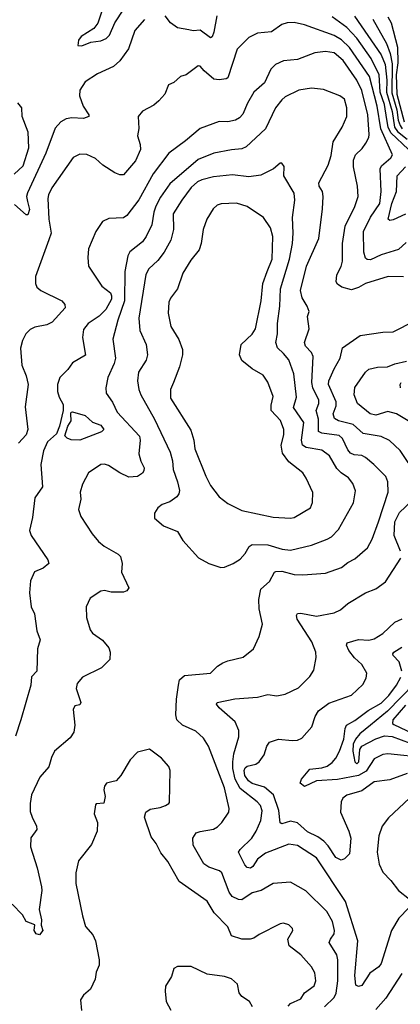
# Model space of a CAD drawing. Extents: x 1995161 to 2088924, y 769148 to 906007.
# Tile 315 of 335: x 2032559 to 2034746, y 883700 to 889362. Entities that reach past the tile are written whole.
import ezdxf

# ---------------------------------------------------------------- set-up
doc = ezdxf.new("R2010")
doc.units = 0

msp = doc.modelspace()

# ---------------------------------------------------------------- linework, layer by layer
at = {"layer": '0CON20XD'}
for points in [[(2033051.8, 889475), (2033008.1, 889341.9), (2032985, 889311.1), (2032911.1, 889265), (2032897.1, 889245), (2032893.3, 889213.3), (2032915, 889212), (2032967.4, 889232.6), (2033025, 889240), (2033055, 889254.5), (2033075, 889273.5), (2033105.6, 889345), (2033156.2, 889423.8)], [(2033275, 889364.2), (2033219.3, 889300.7), (2033184.3, 889195), (2033135, 889125.8), (2033097.6, 889092.4), (2033005, 889052), (2032934.6, 889005.4), (2032903.4, 888956.6), (2032902.2, 888925), (2032922.5, 888865), (2032956, 888815), (2032956.2, 888805), (2032925.4, 888794.6), (2032858.5, 888798.5), (2032825, 888792.5), (2032795, 888775.4), (2032762.2, 888737.8), (2032709.3, 888595), (2032603.4, 888366.6), (2032598.6, 888345), (2032603.3, 888316.7)], [(2033690.8, 889385), (2033675, 889290), (2033665, 889264.3), (2033655, 889258.1), (2033595, 889301.5), (2033555, 889298.5), (2033530, 889305), (2033465, 889315.6), (2033425.6, 889345), (2033395, 889384)], [(2034793.1, 888615), (2034691.6, 888711.6), (2034676.9, 888745), (2034668.8, 888788.8), (2034655.5, 888875), (2034630.9, 888945), (2034625, 889044.5), (2034578.7, 889138.7), (2034495, 889256.8), (2034438.4, 889318.4), (2034355, 889378.6)], [(2034482.8, 889382.8), (2034635, 889160.6), (2034658.3, 889105), (2034668.1, 889015), (2034665.9, 888945), (2034699.7, 888835), (2034711.6, 888745), (2034729.7, 888719.7), (2034784.4, 888674.4)], [(2034587, 889365), (2034665.8, 889225.8), (2034688.3, 889168.3), (2034698.6, 889108.6), (2034697.6, 888942.4), (2034726.3, 888845), (2034734.3, 888785), (2034744.6, 888754.6), (2034756.8, 888735)], [(2034675, 889378.2), (2034694, 889344), (2034729.8, 889205), (2034732.2, 889115), (2034722.5, 889045), (2034724.9, 888935), (2034767.8, 888775)], [(2034779.6, 888080.4), (2034735, 888040.9), (2034635, 888009.7), (2034575, 887982.3), (2034555, 887982.9), (2034545, 887990), (2034535.9, 888025.9), (2034534.7, 888145), (2034573.6, 888226.4), (2034629, 888305), (2034636.3, 888375), (2034629.6, 888505), (2034637.3, 888522.7), (2034665.3, 888544.7), (2034692, 888568), (2034700.6, 888585), (2034632.9, 888735), (2034612.4, 888865), (2034567.9, 889035), (2034453.2, 889203.2), (2034406.9, 889246.9), (2034365, 889272), (2034195, 889332.3), (2034135, 889346.2), (2034095, 889344.5), (2034065, 889335.5), (2034005, 889292.7), (2033925, 889285.5), (2033875, 889260), (2033807.8, 889192.2), (2033755, 889028.8), (2033745, 889022), (2033705, 889017.5), (2033675, 889020), (2033618.2, 889068.2), (2033596, 889095), (2033585, 889097.5), (2033515, 889046.2), (2033482.5, 889035), (2033445, 889002), (2033413, 888987), (2033392.5, 888935), (2033358, 888895), (2033328.7, 888871.3), (2033265, 888836), (2033238.8, 888805), (2033242.7, 888737.3), (2033235.6, 888695), (2033250.9, 888645), (2033252.9, 888615), (2033225, 888550.6), (2033155, 888470), (2033135, 888469.4), (2033105, 888482.2), (2033035.8, 888525), (2032993.6, 888563.6), (2032945, 888587.1), (2032905, 888589.4), (2032865, 888570), (2032743.3, 888395), (2032723.6, 888355), (2032720, 888335), (2032726.2, 888215), (2032740.4, 888135), (2032726.1, 888096.1), (2032650, 887885), (2032648.9, 887845), (2032656.9, 887825), (2032679.2, 887805), (2032801.4, 887745), (2032818.1, 887725), (2032820.8, 887705), (2032745, 887622.5), (2032715, 887608.1), (2032645, 887594.2), (2032619.7, 887580.3), (2032594.3, 887555), (2032575, 887516.7), (2032563.3, 887473.3), (2032571.5, 887375), (2032596.7, 887315), (2032608.2, 887265), (2032590, 887135), (2032605.7, 887005), (2032596.4, 886975), (2032552.5, 886927.5)], [(2034765, 887883.6), (2034675.6, 887885.6), (2034545, 887844.5), (2034505, 887821.5), (2034465, 887808.9), (2034408.8, 887825), (2034385, 887842), (2034378, 887855), (2034381.4, 887895), (2034406.2, 887943.8), (2034413.4, 887973.4), (2034413.2, 888075), (2034428, 888175), (2034485, 888288), (2034503.1, 888345), (2034499.5, 888405), (2034477.1, 888517.1), (2034476, 888555), (2034488.2, 888585), (2034527.4, 888622.6), (2034548.2, 888651.8), (2034565, 888684.2), (2034567, 888703), (2034559.6, 888815), (2034524.8, 888955), (2034495, 889014.6), (2034417.6, 889127.6), (2034365, 889171.1), (2034315, 889180.4), (2034255, 889172.7), (2034155, 889133.6), (2034073.8, 889126.2), (2034028.8, 889105), (2034002.4, 889077.6), (2033965, 888998.6), (2033904.4, 888945), (2033866.9, 888883.1), (2033840.1, 888819.9), (2033821.5, 888798.5), (2033798.8, 888785), (2033755, 888775.5), (2033705, 888777.8), (2033595, 888736.9), (2033510.8, 888665), (2033415, 888594.5), (2033324.8, 888475.2), (2033243.9, 888326.1), (2033174, 888236), (2033155, 888223.3), (2033071.7, 888218.3), (2033035, 888202), (2032995.5, 888144.5), (2032954.4, 888045), (2032950, 887995), (2032954.2, 887945), (2033030.5, 887830.5), (2033080.7, 887790.7), (2033087, 887775), (2033085.6, 887755), (2033054.2, 887695), (2033015, 887657.8), (2032951.9, 887615), (2032925, 887580), (2032919.6, 887535), (2032936.5, 887433.5), (2032861.9, 887388.1), (2032835, 887350), (2032789.4, 887305), (2032776.6, 887263.4), (2032776.4, 887225), (2032785, 887192), (2032809.3, 887149.3), (2032808.2, 887115), (2032787.4, 887025), (2032769.2, 886980.8), (2032718.5, 886935), (2032695, 886883.3), (2032680.9, 886805), (2032688.9, 886675), (2032645, 886612.5), (2032631.3, 886498.7), (2032615.7, 886425), (2032625, 886396.2), (2032720.8, 886255), (2032725.8, 886235), (2032692.8, 886207.2), (2032643, 886187), (2032620, 886135), (2032614.4, 886065.6), (2032624.5, 885985), (2032643.3, 885945), (2032657.8, 885847.8), (2032675.7, 885795), (2032661.9, 885745), (2032657.9, 885615), (2032626.6, 885583.4), (2032622.5, 885535), (2032564.3, 885335.7), (2032535, 885242.5)], [(2034309.6, 883685), (2034365, 883738.9), (2034376.6, 883763.4), (2034387.3, 883835), (2034387.1, 883955), (2034381.5, 883985), (2034337.9, 884055), (2034344.6, 884075), (2034366.2, 884105), (2034366.9, 884125), (2034356.2, 884175), (2034324, 884234), (2034203.1, 884353.1), (2034115, 884402.5), (2034015, 884393.5), (2033945.4, 884354.6), (2033895, 884341.1), (2033835, 884301.4), (2033815, 884302.2), (2033780.3, 884320.3), (2033761.9, 884345), (2033720, 884455), (2033706.5, 884466.5), (2033645, 884488.9), (2033617.2, 884507.2), (2033555.4, 884615), (2033554.4, 884655), (2033572, 884685), (2033595, 884694.4), (2033672.5, 884707.5), (2033695, 884720), (2033720, 884745), (2033760, 884805), (2033762, 884825), (2033735.9, 884945), (2033643.1, 885185), (2033615, 885230.8), (2033570.2, 885270.2), (2033495, 885305.4), (2033462.1, 885335), (2033456.4, 885365), (2033459.1, 885455), (2033470.5, 885535), (2033477.8, 885565), (2033505, 885590.5), (2033655, 885604.5), (2033695.5, 885644.5), (2033725, 885662.9), (2033755, 885675.6), (2033843.6, 885696.4), (2033902, 885745), (2033934, 885815), (2033954, 885885), (2033934.3, 885975), (2033932.9, 886027.1), (2033945, 886088), (2033995, 886130.8), (2034022.5, 886185), (2034030.8, 886189.2), (2034065, 886190), (2034135, 886171.8), (2034185, 886168.8), (2034315, 886178.6), (2034408.3, 886211.7), (2034445, 886240.9), (2034485, 886262.2), (2034556.7, 886325), (2034584.6, 886375), (2034621.1, 886475), (2034675.5, 886645), (2034673.8, 886705), (2034662.2, 886735), (2034594.4, 886805), (2034545, 886844.6), (2034525, 886855.3), (2034480, 886860), (2034460, 886870), (2034445, 886888.5), (2034414.3, 886954.3), (2034395, 886971.8), (2034295, 886983.8), (2034275, 886994.5), (2034276.3, 887065), (2034262.4, 887115), (2034277.1, 887155), (2034277.6, 887175), (2034242.7, 887245), (2034236.4, 887275), (2034244.7, 887424.7), (2034235, 887448.6), (2034201.5, 887485), (2034195.5, 887505), (2034221.5, 887585), (2034213.1, 887655), (2034221.1, 887685), (2034211.1, 887715), (2034182.1, 887762.1), (2034171.8, 887805), (2034206.9, 887945), (2034277.2, 888105), (2034299.1, 888275), (2034302.1, 888345), (2034298.2, 888375), (2034280, 888405), (2034277.3, 888425), (2034330.4, 888525), (2034347.9, 888582.1), (2034359.6, 888660.4), (2034412.2, 888745), (2034438.9, 888805), (2034438.9, 888855), (2034424.5, 888904.5), (2034398.8, 888925), (2034305, 888961.5), (2034235, 888968.9), (2034162.3, 888957.7), (2034085, 888919.6), (2034065, 888902.5), (2034028.5, 888855), (2033971.2, 888735), (2033859.3, 888630.7), (2033835, 888620.4), (2033775, 888614.6), (2033675, 888593.9), (2033585, 888559.1), (2033421.9, 888418.1), (2033367.8, 888342.2), (2033340.9, 888289.1), (2033329.5, 888255), (2033318.3, 888181.7), (2033285.4, 888115), (2033264.5, 888085), (2033192.1, 888027.9), (2033180.4, 888005), (2033163.5, 887915), (2033160.8, 887745), (2033122.4, 887635), (2033094, 887526), (2033109.4, 887415), (2033102.2, 887385), (2033065.5, 887305), (2033053.3, 887245), (2033055.7, 887215), (2033091.9, 887161.9), (2033118.8, 887105), (2033246.5, 886966.5), (2033250.9, 886945), (2033242.8, 886865), (2033254.1, 886824.1), (2033274.2, 886785), (2033271.7, 886768.3)], [(2032526.4, 888475), (2032578.5, 888521.5), (2032610.9, 888625), (2032607.5, 888715), (2032573.4, 888805), (2032571.2, 888855), (2032548.1, 888885)], [(2033715, 886211.4), (2033735, 886214.2), (2033785, 886234.2), (2033825, 886260), (2033855, 886292), (2033876.6, 886333.4), (2033895, 886343.8), (2033985, 886342.8), (2034066.5, 886316.5), (2034115, 886310.7), (2034235, 886339.6), (2034326, 886374), (2034350.9, 886389.1), (2034390.5, 886429.5), (2034476.2, 886583.8), (2034487.6, 886652.4), (2034472.5, 886695), (2034447.3, 886727.3), (2034405, 886756.4), (2034381.2, 886781.2), (2034339.6, 886855), (2034295, 886887.6), (2034205, 886902.6), (2034183.8, 886915), (2034177.6, 886945), (2034192.1, 887045), (2034132.3, 887132.3), (2034148.4, 887191.6), (2034134.6, 887325), (2034105.7, 887405.7), (2034075, 887443.6), (2034039.4, 887475), (2034029.6, 887505), (2034040, 887555), (2034040, 887615), (2034054.2, 887715), (2034058.1, 887815), (2034108.8, 887985), (2034127.1, 888075), (2034130.7, 888135), (2034125.4, 888225), (2034138.8, 888325), (2034135.5, 888365), (2034076, 888465), (2034078.3, 888518.3), (2034065, 888536.7), (2034055, 888536.7), (2034016.7, 888505), (2033945, 888468.9), (2033875, 888459.1), (2033781.1, 888471.1), (2033671.5, 888458.5), (2033605, 888441.8), (2033580.8, 888429.2), (2033543.4, 888396.6), (2033490, 888325), (2033441.1, 888245), (2033442.7, 888155), (2033427.7, 888095), (2033389.6, 888025), (2033352.3, 887977.7), (2033299.8, 887930.2), (2033283.5, 887896.5), (2033244, 887645), (2033248.2, 887575), (2033286.2, 887495), (2033293.5, 887435), (2033285.5, 887405), (2033241.8, 887335), (2033236.1, 887285), (2033242.5, 887235), (2033254.6, 887205), (2033333.9, 887065), (2033422.9, 886875), (2033436, 886825), (2033440.4, 886775), (2033466.2, 886705), (2033476.2, 886653.8), (2033473.3, 886635), (2033461.2, 886618.8), (2033421.2, 886588.8), (2033377.5, 886575), (2033353.3, 886555), (2033333.3, 886525), (2033333.3, 886495), (2033385, 886451.2), (2033465, 886418.8), (2033497, 886367), (2033586.8, 886266.8), (2033645, 886234.3), (2033715, 886211.4)], [(2034775, 888244.7), (2034705, 888210.6), (2034685, 888207.5), (2034676, 888215), (2034697, 888305), (2034724.1, 888375), (2034728.5, 888465), (2034775, 888515.3)], [(2032603.3, 888316.7), (2032615, 888270), (2032605, 888240), (2032595, 888240), (2032529.4, 888299.4)], [(2034115, 886495.6), (2034135, 886500), (2034229.2, 886555), (2034240.6, 886585), (2034242.4, 886642.4), (2034205.5, 886725.5), (2034185.5, 886755.5), (2034105, 886818.9), (2034068.5, 886868.5), (2034061.1, 886915), (2034076.2, 886975), (2034076, 887005), (2034057.9, 887057.9), (2034004.6, 887115), (2034003.3, 887145), (2034015.3, 887195), (2033985, 887277.5), (2033957.1, 887317.1), (2033895, 887354.5), (2033835, 887402.9), (2033821.1, 887435), (2033831.5, 887495), (2033895, 887554.4), (2033913.2, 887585), (2033945.9, 887745), (2033955.3, 887845), (2033981.6, 887915), (2034009.2, 887985), (2034013.2, 888115), (2033999.6, 888165), (2033959.4, 888225), (2033865, 888287.3), (2033805, 888308.2), (2033716.3, 888303.7), (2033694, 888295), (2033670, 888275), (2033634.6, 888215.4), (2033613.5, 888155), (2033601.8, 888075), (2033590.2, 888039.8), (2033541.2, 887978.8), (2033496.9, 887905), (2033466.2, 887813.8), (2033425, 887760), (2033415, 887737.5), (2033411.5, 887675), (2033427.4, 887597.4), (2033473.4, 887523.4), (2033494.4, 887465), (2033494.4, 887435), (2033477.8, 887365), (2033443.1, 887275), (2033425.8, 887235), (2033425.8, 887185), (2033541.5, 887001.5), (2033558.5, 886945), (2033564.7, 886894.7), (2033627.4, 886737.4), (2033655, 886684.2), (2033705, 886619.2), (2033755, 886580.8), (2033835, 886540.6), (2034015, 886502.2), (2034115, 886495.6)], [(2034839.4, 886745), (2034744.6, 886885), (2034682.9, 886942.9), (2034636.7, 886965), (2034531.8, 886981.8), (2034475, 887033.8), (2034390, 887055), (2034368.5, 887068.5), (2034360.7, 887095), (2034377.5, 887142.5), (2034377.9, 887165), (2034332.2, 887265), (2034335.3, 887285), (2034366.4, 887353.6), (2034400.5, 887415), (2034414.5, 887475.5), (2034515, 887546.9), (2034645.4, 887564.6), (2034705, 887566.5), (2034828.7, 887631.3)], [(2034791.5, 887055), (2034724.3, 887095), (2034675, 887110), (2034605, 887088), (2034573.1, 887095), (2034500.5, 887155), (2034480.4, 887205), (2034485, 887246.2), (2034545, 887335.5), (2034565, 887352.3), (2034615, 887363.9), (2034672, 887365), (2034715, 887383.5), (2034781.2, 887398.8)], [(2034746, 887245), (2034744.3, 887265), (2034750, 887275)], [(2032905, 886944.8), (2032855, 886945.3), (2032831.2, 886955), (2032818.6, 886968.6), (2032835, 887023.8), (2032854.3, 887055.7), (2032852.5, 887095), (2032854.7, 887105.3), (2032862.2, 887107.8), (2032935, 887086.8), (2032977.7, 887047.7), (2033025, 887030.8), (2033042.5, 887005), (2033028.8, 886991.2), (2032905, 886944.8)], [(2033271.7, 886768.3), (2033264, 886755), (2033235, 886735.8), (2033185, 886732), (2033135, 886756), (2033069.1, 886799.1), (2033045, 886805.8), (2033025, 886804), (2032953.2, 886756.8), (2032919.7, 886690.3), (2032906.2, 886645), (2032910.8, 886605), (2032897.5, 886545), (2032910.8, 886505), (2032974.6, 886404.6), (2033011.1, 886361.1), (2033043.7, 886333.7), (2033125, 886288), (2033138, 886275), (2033147.1, 886235), (2033144, 886185), (2033186, 886095), (2033175, 886076.7), (2033155, 886070), (2033085, 886070), (2033045, 886079.2), (2033025, 886076), (2032963.3, 886035), (2032940, 885985), (2032942.5, 885925), (2032963.2, 885853.2), (2032976.2, 885835), (2033034, 885794), (2033070, 885750), (2033079.2, 885725), (2033077, 885683), (2033028.8, 885635), (2032919.3, 885580.7), (2032889.2, 885545), (2032883.1, 885515), (2032910, 885435), (2032905, 885421.2), (2032875, 885416.7), (2032866.2, 885395), (2032875.5, 885305), (2032870, 885265), (2032848.5, 885231.5), (2032758, 885155), (2032740.7, 885119.3), (2032725.8, 885065), (2032675, 885005.8), (2032626, 884904), (2032617.9, 884855), (2032619.3, 884809.3), (2032629.4, 884775), (2032656, 884725), (2032658, 884705), (2032622.6, 884657.4), (2032621.5, 884605), (2032659.1, 884485), (2032684.4, 884375), (2032686.6, 884353.4), (2032670.6, 884245), (2032683.8, 884185), (2032682.5, 884155), (2032692.5, 884125), (2032671.7, 884098.3), (2032652.5, 884105), (2032641.2, 884125), (2032646.4, 884156.4), (2032595, 884176.7), (2032574.3, 884214.3), (2032515.6, 884275)], [(2034747.8, 886305), (2034709.7, 886395), (2034715.2, 886475), (2034740.9, 886529.1), (2034812.7, 886595)], [(2034794.3, 884255), (2034738.1, 884195), (2034695.4, 884125), (2034636, 883934), (2034622.7, 883915), (2034571.2, 883878.8), (2034525, 883808.6), (2034505, 883801.5), (2034490, 883810), (2034485.3, 883865), (2034501.8, 884065), (2034431.7, 884291.7), (2034265, 884541.5), (2034155, 884612.1), (2034105, 884620.4), (2033970.4, 884569.6), (2033925.5, 884535), (2033897.9, 884492.1), (2033885, 884481.9), (2033865, 884485.8), (2033851.5, 884501.5), (2033815.6, 884575), (2033825, 884590.6), (2033892.7, 884655), (2033918.2, 884695), (2033945, 884756), (2033952.9, 884812.9), (2033942.3, 884842.3), (2033923.8, 884865), (2033825, 884941.6), (2033797, 884995), (2033784.1, 885055.9), (2033783.4, 885095), (2033789.5, 885140.5), (2033817.9, 885237.9), (2033818.5, 885275), (2033796.4, 885325), (2033704.4, 885405), (2033688.8, 885425), (2033692.5, 885435), (2033795, 885456.9), (2033925, 885465.7), (2033985, 885482.2), (2034036.7, 885473.3), (2034085, 885483.1), (2034160.2, 885519.8), (2034225.3, 885584.7), (2034248.8, 885621.2), (2034261.8, 885695), (2034259.5, 885725), (2034238, 885785), (2034153.1, 885915), (2034150, 885935), (2034155, 885946.7), (2034175, 885950), (2034265, 885931.1), (2034365, 885950.9), (2034402, 885968), (2034445, 886005.7), (2034545, 886065.5), (2034605, 886089.5), (2034660.2, 886129.8), (2034749.2, 886265)], [(2034785, 885026.5), (2034685, 884990.4), (2034595, 884979.3), (2034525, 884926.9), (2034437.8, 884902.2), (2034415, 884886), (2034405.5, 884864.5), (2034401.5, 884805), (2034450.8, 884695), (2034460.7, 884655), (2034454.3, 884565), (2034424.6, 884535.4), (2034405, 884528.2), (2034375, 884544.6), (2034331.8, 884611.8), (2034307, 884637), (2034272.2, 884662.2), (2034212, 884692), (2034155, 884742.7), (2034115, 884752.9), (2034065, 884736.7), (2034055, 884742.5), (2034047.1, 884815), (2034017.1, 884905), (2033965, 884948.1), (2033895, 884970.5), (2033873.3, 884985), (2033853.3, 885015), (2033849.3, 885045), (2033855, 885060.5), (2033865, 885069.2), (2033915, 885080.8), (2033935, 885093.3), (2033963.6, 885135), (2033978.9, 885185), (2033995, 885207.5), (2034045, 885224.3), (2034125, 885216.7), (2034155, 885218.5), (2034180.6, 885229.4), (2034237.5, 885295), (2034255.7, 885355), (2034275, 885388.1), (2034335, 885432.2), (2034465, 885477.5), (2034530.3, 885539.7), (2034549.2, 885575), (2034554, 885605), (2034523.9, 885653.9), (2034481.8, 885691.8), (2034449.5, 885735), (2034435.7, 885765), (2034441.1, 885778.9), (2034505, 885797.9), (2034565, 885794.7), (2034595, 885802), (2034645, 885832.7), (2034715, 885897.5), (2034756.6, 885916.6)], [(2034754.3, 885615), (2034739.8, 885669.8), (2034705.6, 885705), (2034701.9, 885715), (2034709.4, 885725), (2034755, 885753.4)], [(2034895, 885117.5), (2034675, 885139.7), (2034645.4, 885135.4), (2034595, 885110.7), (2034549.7, 885040.3), (2034504.7, 885015.3), (2034385, 884992.6), (2034265, 884985.4), (2034195, 884952.9), (2034171.1, 884971.1), (2034177.8, 884995), (2034225, 885051.5), (2034295, 885058.8), (2034325, 885069.5), (2034355, 885090.3), (2034375.7, 885114.3), (2034397, 885155), (2034421.2, 885225), (2034428.1, 885285), (2034435.9, 885304.1), (2034485, 885331.1), (2034560.8, 885389.2), (2034635, 885431.6), (2034678.9, 885475), (2034724.2, 885535), (2034749.7, 885580.3)], [(2034827.4, 885545), (2034671.3, 885385), (2034574.7, 885305), (2034512.6, 885255), (2034488.7, 885225), (2034475.3, 885195.3), (2034473.1, 885155), (2034483.8, 885093.8), (2034495, 885082.2), (2034507.7, 885095), (2034512.9, 885165), (2034525.2, 885184.8), (2034605, 885226.8), (2034655, 885243.5), (2034699.8, 885239.8), (2034855, 885181.8)], [(2034775, 885420.2), (2034703, 885335), (2034700, 885315), (2034708.4, 885308.4), (2034858.4, 885238.4)], [(2034101.2, 883688.8), (2034115, 883704.4), (2034175, 883731.9), (2034195.6, 883765), (2034250, 883805), (2034259.6, 883835), (2034255, 883881.2), (2034235.7, 883915), (2034175, 883983.8), (2034106.5, 884036.5), (2034099.2, 884075), (2034127.5, 884125), (2034126.1, 884136.1), (2034105, 884156.2), (2034075, 884166), (2034055, 884163.3), (2033935, 884101.2), (2033905, 884080), (2033883.6, 884073.6), (2033835, 884074), (2033775, 884093.8), (2033755.6, 884145), (2033676.9, 884225), (2033635, 884292.9), (2033475, 884406), (2033410.2, 884520.2), (2033370.2, 884570.2), (2033342.5, 884625), (2033313.6, 884663.6), (2033276.2, 884775), (2033283.8, 884805), (2033307.7, 884822.3), (2033365, 884830.8), (2033397.3, 884842.7), (2033416.4, 884853.6), (2033418.8, 884861.2), (2033424.2, 885045), (2033415, 885066.7), (2033373.3, 885115), (2033305, 885166.7), (2033235, 885150), (2033194, 885105), (2033140, 885015), (2033113.3, 884985), (2033088.8, 884978.8), (2033057.6, 884972.4), (2033046.7, 884955), (2033042.8, 884932.8), (2033050.6, 884895), (2033043, 884857), (2032998.3, 884851.7), (2032993.6, 884846.4), (2032986.7, 884795), (2033006, 884745), (2033003.8, 884695), (2032970.5, 884619.5), (2032896.7, 884525), (2032880.8, 884455), (2032881.4, 884395), (2032918.9, 884208.9), (2032937.6, 884147.6), (2032978.3, 884098.3), (2032994.5, 884065), (2033014.6, 883954.6), (2033014.5, 883925), (2032998.9, 883885), (2032991.9, 883845), (2032965, 883786.7), (2032925, 883752), (2032908.6, 883725), (2032914.5, 883664.5)], [(2034798.1, 884885), (2034678.3, 884771.7), (2034640.6, 884725), (2034621.7, 884668.3), (2034612.9, 884575), (2034623.6, 884505), (2034645, 884460), (2034691.7, 884411.7), (2034734.5, 884354.5), (2034798, 884305)], [(2033896.7, 883685), (2033878.8, 883715), (2033835.7, 883745), (2033819.2, 883765), (2033810.6, 883815), (2033775, 883845.6), (2033735, 883859.5), (2033635, 883872.5), (2033543.9, 883916.1), (2033465, 883916.7), (2033443.9, 883906.1), (2033430.7, 883859.3), (2033396.1, 883803.9), (2033393.8, 883775), (2033401.2, 883715), (2033427.5, 883665)], [(2034755, 883877.1), (2034662.9, 883735), (2034605, 883670)]]:
    msp.add_lwpolyline(points, dxfattribs=at)

doc.saveas('drawing.dxf')
